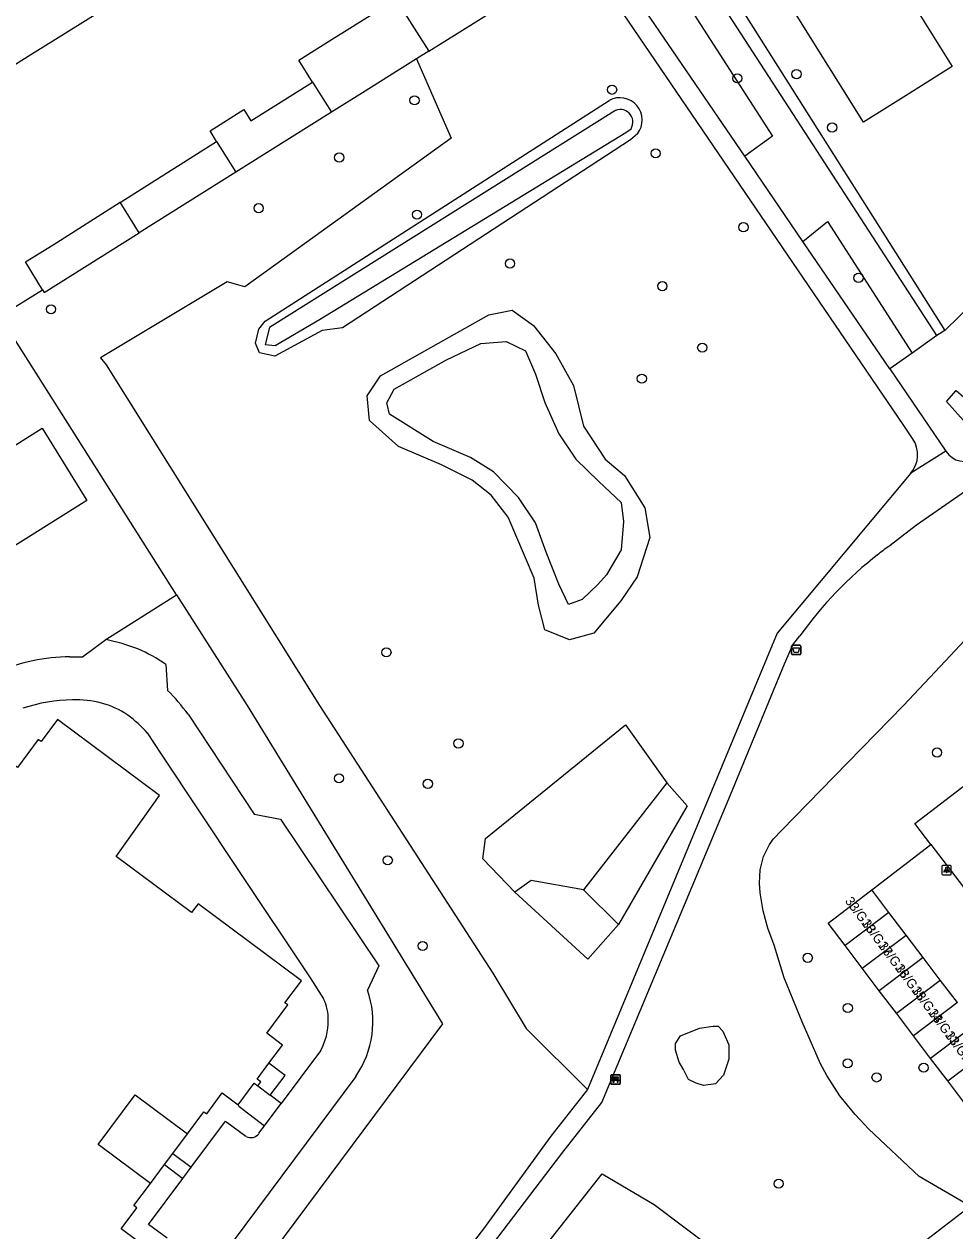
# Model space of a CAD drawing. Extents: x 159353 to 160616, y 385893 to 387321.
# Drawn here: x 159729.8 to 159828.8, y 386944.2 to 387072.4 of the extents above; entities that cross this region are included whole.
import ezdxf

# ---------------------------------------------------------------- set-up
doc = ezdxf.new("R2010")
doc.units = 0
for name, color, linetype in [('IMGEO_Afvalbak', 7, 'Continuous'), ('IMGEO_Bank', 7, 'Continuous'), ('IMGEO_Boom', 7, 'Continuous'), ('IMGEO_Grasland_overig', 7, 'Continuous'), ('IMGEO_Groenvoorziening', 7, 'Continuous'), ('IMGEO_Lichtpunt', 7, 'Continuous'), ('IMGEO_Pand', 7, 'Continuous'), ('IMGEO_Pand_nummerreeks', 7, 'Continuous'), ('IMGEO_Rijbaan_lokaal_open', 7, 'Continuous'), ('IMGEO_Voetpad_halfverhard', 7, 'Continuous'), ('IMGEO_Voetpad_open', 7, 'Continuous')]:
    doc.layers.add(name, color=color, linetype=linetype)

msp = doc.modelspace()

# ---------------------------------------------------------------- linework, layer by layer
at = {"layer": 'IMGEO_Afvalbak'}
for p, q in [((159811.42, 387005.52), (159811.42, 387006.32)), ((159811.42, 387006.32), (159811.42, 387005.52)), ((159811.52, 387006.42), (159812.31, 387006.42)), ((159812.31, 387006.42), (159811.52, 387006.42)), ((159812.31, 387005.42), (159811.52, 387005.42)), ((159811.52, 387005.42), (159812.31, 387005.42)), ((159812.41, 387006.32), (159812.41, 387005.52)), ((159812.41, 387005.52), (159812.41, 387006.32))]:
    msp.add_line(p, q, dxfattribs=at)
msp.add_lwpolyline([(159811.56, 387006.13), (159812.27, 387006.13), (159812.12, 387005.66), (159811.71, 387005.66), (159811.56, 387006.13)], dxfattribs=at)
for centre, start, end in [((159811.52, 387006.32), 90, 180), ((159811.52, 387006.32), 90, 180), ((159811.52, 387005.52), 180, 270), ((159811.52, 387005.52), 180, 270), ((159812.31, 387006.32), 0, 90), ((159812.31, 387006.32), 360, 90), ((159812.31, 387005.52), 270, 0), ((159812.31, 387005.52), 270, 0)]:
    msp.add_arc(centre, 0.1, start, end, dxfattribs=at)
at = {"layer": 'IMGEO_Bank'}
for p, q in [((159792.2, 386959.84), (159792.2, 386960.68)), ((159792.2, 386960.68), (159792.2, 386959.84)), ((159792.28, 386960.76), (159793.12, 386960.76)), ((159793.12, 386960.76), (159792.28, 386960.76)), ((159792.51, 386960.27), (159792.51, 386960.38)), ((159792.84, 386960.38), (159792.56, 386960.38)), ((159792.56, 386960.38), (159792.56, 386960.27)), ((159792.85, 386960.27), (159792.85, 386960.38)), ((159792.89, 386960.38), (159792.89, 386960.27)), ((159793.2, 386960.69), (159793.2, 386959.85)), ((159793.2, 386959.85), (159793.2, 386960.69)), ((159793.13, 386959.77), (159792.29, 386959.77)), ((159792.29, 386959.77), (159793.13, 386959.77)), ((159792.9, 386960.16), (159792.51, 386960.16)), ((159792.56, 386960.27), (159792.84, 386960.27))]:
    msp.add_line(p, q, dxfattribs=at)
for points in [[(159792.51, 386960.38), (159792.42, 386960.38), (159792.42, 386960.54), (159792.98, 386960.54), (159792.98, 386960.38), (159792.9, 386960.38)], [(159792.45, 386960.16), (159792.31, 386960.16), (159792.42, 386960.27), (159792.51, 386960.27)], [(159792.5, 386960.16), (159792.5, 386959.95), (159792.46, 386959.95), (159792.46, 386960.16)], [(159792.9, 386960.27), (159792.98, 386960.27), (159793.1, 386960.16), (159792.96, 386960.16)], [(159792.95, 386960.16), (159792.95, 386959.95), (159792.91, 386959.95), (159792.91, 386960.16)]]:
    msp.add_lwpolyline(points, dxfattribs=at)
for centre, radius, start, end in [((159792.28, 386960.69), 0.0779, 92.4484, 184.2845), ((159792.28, 386960.69), 0.0779, 92.4484, 184.2845), ((159792.51, 386960.38), 0.00671, 2.8957, 87.1043), ((159792.56, 386960.38), 0.00671, 92.8957, 177.1043), ((159792.84, 386960.38), 0.00671, 2.8957, 87.1043), ((159792.9, 386960.38), 0.00671, 92.8957, 177.1043), ((159793.12, 386960.69), 0.0779, 2.4484, 94.2845), ((159793.12, 386960.69), 0.0779, 2.4484, 94.2845), ((159792.28, 386959.84), 0.0779, 182.4484, 274.2845), ((159792.28, 386959.84), 0.0779, 182.4484, 274.2845), ((159792.45, 386960.16), 0.00671, 2.8957, 87.1043), ((159792.51, 386960.16), 0.00671, 92.8957, 177.1043), ((159792.51, 386960.27), 0.00671, 272.8957, 357.1043), ((159792.56, 386960.27), 0.00671, 182.8957, 267.1043), ((159792.84, 386960.27), 0.00671, 272.8957, 357.1043), ((159792.9, 386960.27), 0.00671, 182.8957, 267.1043), ((159792.9, 386960.16), 0.00671, 2.8957, 87.1043), ((159792.96, 386960.16), 0.00671, 92.8957, 177.1043), ((159793.12, 386959.84), 0.0779, 272.4484, 4.2845), ((159793.12, 386959.84), 0.0779, 272.4484, 4.2845)]:
    msp.add_arc(centre, radius, start, end, dxfattribs=at)
at = {"layer": 'IMGEO_Boom'}
for centre in [(159805.65, 387066.66), (159811.94, 387067.11), (159792.33, 387065.45), (159771.32, 387064.32), (159815.73, 387061.44), (159796.97, 387058.69), (159763.31, 387058.25), (159754.74, 387052.86), (159771.58, 387052.18), (159806.3, 387050.84), (159781.47, 387046.98), (159797.67, 387044.58), (159818.54, 387045.46), (159732.66, 387042.12), (159801.92, 387038.04), (159795.49, 387034.75), (159768.33, 387005.66), (159775.99, 386995.98), (159826.89, 386995.01), (159763.29, 386992.27), (159772.73, 386991.69), (159768.47, 386983.56), (159772.18, 386974.46), (159813.14, 386973.2), (159817.4, 386967.86), (159817.39, 386961.98), (159825.46, 386961.52), (159820.46, 386960.49), (159810.04, 386949.19)]:
    msp.add_circle(centre, 0.489, dxfattribs=at)
at = {"layer": 'IMGEO_Grasland_overig'}
msp.add_lwpolyline([(159836.69, 387033.25), (159837.26, 387032.88), (159834.67, 387029.17), (159833.99, 387028.5), (159833.49, 387028.36), (159832.81, 387028.45), (159831.27, 387029.13), (159829.72, 387030.31), (159827.89, 387032.33), (159828.91, 387033.49), (159829.74, 387032.79)], dxfattribs=at)
at = {"layer": 'IMGEO_Groenvoorziening'}
for points in [[(159780.92, 387113.84), (159789.34, 387100.54), (159827.73, 387039.88)], [(159777.93, 387111.96), (159792.11, 387087.34), (159795.1, 387082.7), (159809.4, 387060.52), (159806.44, 387058.39)], [(159826.88, 387039.35), (159779.23, 387112.78)], [(159772.84, 387069.55), (159782.56, 387075.64), (159783.49, 387076.23), (159771.74, 387095), (159771.18, 387094.64)], [(159746.02, 387011.79), (159709.69, 387069.03)], [(159771.53, 387068.73), (159775.22, 387060.3), (159753.28, 387044.5), (159751.38, 387045.02), (159737.91, 387036.95), (159738.54, 387036.22), (159761.22, 387000), (159779.65, 386971.57), (159783.19, 386965.7), (159789.71, 386959.22)], [(159795.02, 387060.76), (159794.29, 387060.14), (159763.67, 387040.16), (159761.51, 387039.88), (159756.47, 387037.15), (159754.84, 387037.49), (159754.42, 387038.52), (159754.77, 387040.01), (159755.43, 387040.86), (159792.02, 387064.32)], [(159792.51, 387063.15), (159755.9, 387040.17), (159755.43, 387038.37), (159756.49, 387038.26), (159761.22, 387041.03), (159793.78, 387060.9)], [(159720.33, 387062.74), (159715.87, 387059.92), (159727.45, 387041.52), (159731.76, 387044.19)], [(159793.78, 387060.9), (159794.35, 387061.31)], [(159812.62, 387049.34), (159815.24, 387051.44), (159824.25, 387037.47)], [(159833.7, 387045.72), (159829.24, 387041.36), (159827.73, 387039.88)], [(159786.33, 387037.39), (159788.22, 387034.01), (159789.28, 387029.71), (159791.58, 387026.18), (159793.64, 387024.46), (159795.83, 387021.03), (159796.35, 387017.85), (159794.98, 387013.68), (159793.25, 387011.13), (159790.38, 387007.71), (159787.79, 387006.98), (159785.16, 387008.07), (159784.52, 387010.67), (159784.05, 387013.56), (159781.27, 387020.01), (159779.47, 387022.35), (159777.44, 387023.96), (159774.17, 387025.6), (159769.63, 387027.54), (159766.54, 387030.29), (159766.27, 387032.92), (159767.71, 387035.06), (159779.22, 387041.53), (159781.69, 387042.04), (159783.98, 387040.4), (159786.33, 387037.39)], [(159827.73, 387039.88), (159826.88, 387039.35)], [(159791.75, 387013.9), (159790.8, 387012.87), (159789.15, 387011.28), (159787.7, 387010.74), (159786.66, 387012.89), (159785.33, 387016.29), (159784.2, 387019.43), (159782.36, 387022.11), (159779.71, 387024.85), (159777.26, 387026.37), (159773.31, 387028.07), (159768.67, 387030.99), (159768.37, 387032.19), (159769.17, 387033.64), (159774.72, 387036.76), (159778.36, 387038.48), (159781.08, 387038.69), (159783.12, 387037.69), (159784.17, 387035.23), (159785.17, 387032.2), (159786.66, 387028.88), (159788.48, 387026.19), (159790.91, 387023.8), (159793.3, 387021.58), (159793.56, 387019.57), (159793.29, 387016.55), (159791.75, 387013.9)], [(159826.88, 387039.35), (159824.25, 387037.47)], [(159824.25, 387037.47), (159821.87, 387035.78)], [(159830.43, 386946.79), (159824.99, 386949.95), (159819.62, 386954.98), (159818.18, 386956.53), (159816.56, 386958.53), (159815.16, 386960.7), (159814.5, 386961.92), (159812.55, 386966.38), (159810.64, 386971.08), (159809.58, 386974.56), (159808.89, 386976.35), (159808.39, 386978.2), (159808.08, 386980.09), (159808, 386981.12), (159808.07, 386982.56), (159808.42, 386983.95), (159809.07, 386985.24), (159809.48, 386985.83), (159810.35, 386986.74), (159815.94, 386992.45), (159823.32, 387000), (159827.78, 387004.76), (159833.39, 387010.75), (159838.33, 387016.03)], [(159746.02, 387011.79), (159753.51, 387000), (159774.3, 386966.18), (159718.76, 386891.73)], [(159738.49, 387007.02), (159746.02, 387011.79)], [(159782, 386980.17), (159778.59, 386983.73), (159778.87, 386985.89), (159793.74, 386997.97), (159798.17, 386991.81)], [(159798.17, 386991.81), (159789.28, 386980.41)], [(159798.17, 386991.81), (159800.31, 386989.35), (159793, 386976.73)], [(159789.28, 386980.41), (159783.72, 386981.4), (159782, 386980.17)], [(159793, 386976.73), (159789.75, 386973.06), (159782, 386980.17)], [(159793, 386976.73), (159789.28, 386980.41)], [(159802.04, 386959.62), (159801.26, 386959.86), (159800.47, 386960.25), (159799.93, 386961.34), (159799.46, 386962.12), (159799.07, 386963.37), (159799.07, 386964.11), (159799.62, 386964.89), (159801.61, 386965.71), (159803.09, 386965.95), (159803.6, 386965.95), (159804.1, 386965.4), (159804.73, 386963.96), (159804.73, 386962.43), (159804.18, 386960.72), (159803.32, 386959.82), (159802.04, 386959.62)], [(159745.61, 386952.41), (159747.17, 386954.51)], [(159743.23, 386949.21), (159744.72, 386951.22)], [(159796.79, 386946.99), (159802.84, 386942.44), (159808.04, 386936.35), (159775.84, 386910.4), (159766.18, 386918.41), (159791.29, 386950.25), (159796.79, 386946.99)]]:
    msp.add_lwpolyline(points, dxfattribs=at)
for centre, radius, start, end in [((159793.16, 387062.23), 2.37, 321.6262, 118.6787), ((159793.2, 387062.01), 1.34, 328.6772, 121.5096)]:
    msp.add_arc(centre, radius, start, end, dxfattribs=at)
at = {"layer": 'IMGEO_Lichtpunt'}
for p, q in [((159827.41, 386982.92), (159827.41, 386982.12)), ((159827.41, 386982.92), (159827.41, 386982.12)), ((159828.31, 386983.02), (159827.51, 386983.02)), ((159828.31, 386983.02), (159827.51, 386983.02)), ((159828.41, 386982.12), (159828.41, 386982.92)), ((159828.41, 386982.12), (159828.41, 386982.92)), ((159827.51, 386982.02), (159828.31, 386982.02)), ((159827.51, 386982.02), (159828.31, 386982.02))]:
    msp.add_line(p, q, dxfattribs=at)
for points in [[(159827.79, 386982.59), (159827.82, 386982.56), (159827.64, 386982.3), (159827.6, 386982.33), (159827.79, 386982.59)], [(159827.89, 386982.54), (159827.93, 386982.54), (159827.93, 386982.22), (159827.89, 386982.22), (159827.89, 386982.54)], [(159828, 386982.56), (159828.04, 386982.59), (159828.22, 386982.32), (159828.18, 386982.3), (159828, 386982.56)]]:
    msp.add_lwpolyline(points, dxfattribs=at)
msp.add_circle((159827.91, 386982.72), 0.0994, dxfattribs=at)
for centre, start, end in [((159827.51, 386982.92), 90, 180), ((159827.51, 386982.92), 90, 180), ((159828.31, 386982.92), 0, 90), ((159828.31, 386982.92), 0, 90), ((159827.51, 386982.12), 180, 270), ((159827.51, 386982.12), 180, 270), ((159828.31, 386982.12), 270, 0), ((159828.31, 386982.12), 270, 360)]:
    msp.add_arc(centre, 0.0946, start, end, dxfattribs=at)
at = {"layer": 'IMGEO_Pand'}
for points in [[(159838.21, 387093.04), (159828.99, 387087.26), (159833.3, 387080.38), (159824.24, 387074.71), (159828.5, 387067.91), (159823.32, 387064.67), (159819.34, 387062.17), (159819.08, 387062.01), (159793.39, 387103.03), (159793.23, 387103.27), (159802.47, 387109.05), (159799.55, 387113.71), (159811.09, 387120.94), (159816.87, 387111.72), (159823.79, 387116.06), (159826.45, 387111.82), (159838.21, 387093.04)], [(159760.47, 387066.26), (159759, 387068.61), (159762.26, 387070.65), (159769.34, 387075.06), (159770.79, 387072.77), (159772.84, 387069.55)], [(159772.84, 387069.55), (159771.53, 387068.73)], [(159771.53, 387068.73), (159765.77, 387065.12), (159762.48, 387063.06)], [(159750.27, 387059.95), (159749.57, 387061.1), (159753.17, 387063.35), (159753.92, 387062.16), (159758.38, 387064.95), (159760.47, 387066.26)], [(159760.47, 387066.26), (159762.48, 387063.06)], [(159762.48, 387063.06), (159755.92, 387058.96), (159752.32, 387056.7)], [(159740.02, 387053.5), (159740.11, 387053.55), (159743.32, 387055.56), (159750.27, 387059.95)], [(159750.27, 387059.95), (159752.32, 387056.7)], [(159752.32, 387056.7), (159745.36, 387052.34), (159742.03, 387050.25)], [(159731.76, 387044.19), (159729.93, 387047.15), (159732.88, 387048.98), (159740.02, 387053.5)], [(159742.03, 387050.25), (159740.02, 387053.5)], [(159731.76, 387044.19), (159731.93, 387043.92), (159742.03, 387050.25)], [(159731.7, 387029.48), (159736.46, 387021.8), (159726.9, 387015.82), (159722.14, 387023.46), (159731.7, 387029.48)], [(159826.24, 386985.24), (159824.53, 386987.47), (159840.89, 387000), (159843.66, 387002.12), (159845.28, 387000), (159846.26, 386998.72), (159847.93, 387000), (159849.84, 387001.46)], [(159755.84, 386961.99), (159757.28, 386963.93), (159755.62, 386965.19), (159757.84, 386968.2), (159757.54, 386968.42), (159759.29, 386970.77), (159748.3, 386978.95), (159747.59, 386978), (159739.59, 386983.96), (159744.21, 386990.44), (159733.35, 386998.51), (159731.61, 386996.18), (159731.3, 386996.4), (159729.08, 386993.42), (159727.39, 386994.67), (159724.69, 386991.08), (159724.3, 386991.37), (159723.97, 386990.92)], [(159826.24, 386985.24), (159830.99, 386979.03)], [(159817.12, 386974.49), (159815.3, 386976.88), (159819.96, 386980.41)], [(159821.77, 386978.02), (159819.96, 386980.41)], [(159821.77, 386978.02), (159817.12, 386974.49)], [(159823.59, 386975.62), (159821.77, 386978.02)], [(159818.94, 386972.09), (159817.12, 386974.49)], [(159818.94, 386972.09), (159823.59, 386975.62)], [(159825.41, 386973.23), (159823.59, 386975.62)], [(159825.41, 386973.23), (159820.75, 386969.7)], [(159827.23, 386970.83), (159825.41, 386973.23)], [(159820.75, 386969.7), (159818.94, 386972.09)], [(159822.57, 386967.3), (159827.23, 386970.83)], [(159829.05, 386968.44), (159827.23, 386970.83)], [(159822.57, 386967.3), (159820.75, 386969.7)], [(159829.05, 386968.44), (159824.39, 386964.9)], [(159824.39, 386964.9), (159822.57, 386967.3)], [(159830.86, 386966.04), (159826.21, 386962.51)], [(159826.21, 386962.51), (159824.39, 386964.9)], [(159828.03, 386960.11), (159832.68, 386963.64)], [(159754.67, 386959.58), (159754.99, 386960.03), (159754.59, 386960.31), (159755.84, 386961.99)], [(159828.03, 386960.11), (159826.21, 386962.51)], [(159752.55, 386957.58), (159754.28, 386959.87), (159754.67, 386959.58)], [(159829.84, 386957.72), (159828.03, 386960.11)], [(159743.23, 386949.21), (159737.66, 386953.35), (159741.61, 386958.62), (159747.17, 386954.51)], [(159747.17, 386954.51), (159748.91, 386956.83), (159749.22, 386956.61), (159750.87, 386958.84), (159752.55, 386957.58)], [(159741.8, 386943.15), (159740.12, 386944.4), (159741.78, 386946.64), (159741.48, 386946.87), (159743.23, 386949.21)]]:
    msp.add_lwpolyline(points, dxfattribs=at)
at = {"layer": 'IMGEO_Rijbaan_lokaal_open'}
for points in [[(159771.18, 387094.64), (159761.15, 387088.31), (159750.72, 387081.79), (159740.53, 387075.43), (159730.24, 387068.97), (159720.33, 387062.74)], [(159734.67, 387005.2), (159735.99, 387005.19), (159738.49, 387007.02)], [(159744.87, 387004.36), (159745.06, 387001.62)], [(159747.24, 386999.08), (159754.28, 386988.46), (159757.08, 386987.93), (159767.51, 386972.34), (159766.33, 386969.77)], [(159742.9, 386997.09), (159744.37, 386994.85), (159752.54, 386982.59), (159760.21, 386971.08), (159761.65, 386968.84)], [(159819.96, 386980.41), (159826.24, 386985.24)], [(159761.33, 386963.32), (159757.13, 386957.72)], [(159765.08, 386960.59), (159741.46, 386928.93), (159740.95, 386929.29), (159737.61, 386924.87), (159730.35, 386930.36)], [(159755.37, 386955.33), (159757.13, 386957.72)], [(159747.57, 386950.95), (159751.22, 386955.84), (159753.39, 386954.23)], [(159754.77, 386954.55), (159755.37, 386955.33)], [(159746.68, 386949.76), (159747.57, 386950.95)], [(159745.02, 386943.41), (159743.02, 386944.86), (159746.68, 386949.76)]]:
    msp.add_lwpolyline(points, dxfattribs=at)
for centre, radius, start, end in [((159733.55, 386983.86), 23.68, 69.3988, 77.9431), ((159735.17, 386990.42), 16.99, 55.1822, 66.7444), ((159734.82, 386985.52), 19.68, 90.4616, 113.5532), ((159728.96, 386985.63), 22.69, 36.3594, 44.8135), ((159734.98, 386984.16), 16.44, 90.0766, 108.8621), ((159735.44, 386990.81), 9.8, 56.6346, 92.8222), ((159731.85, 386987.17), 14.85, 41.9078, 52.7862), ((159756.7, 386966.41), 10.19, 325.204, 19.2462), ((159756.94, 386966.62), 5.21, 359.2335, 25.192), ((159755.45, 386966.53), 6.7, 331.34, 0.1542), ((159753.91, 386955.15), 1.06, 241.0389, 325.0293)]:
    msp.add_arc(centre, radius, start, end, dxfattribs=at)
at = {"layer": 'IMGEO_Voetpad_halfverhard'}
for points in [[(159806.44, 387058.39), (159794.03, 387076.58), (159788.72, 387086.98), (159784.25, 387095.24), (159777.43, 387110.72), (159777.43, 387110.74), (159777.42, 387110.85), (159777.41, 387110.96), (159777.41, 387111.07), (159777.43, 387111.17), (159777.45, 387111.28), (159777.48, 387111.38), (159777.52, 387111.48), (159777.57, 387111.57), (159777.63, 387111.66), (159777.7, 387111.75), (159777.77, 387111.83), (159777.85, 387111.9), (159777.93, 387111.96)], [(159824.29, 387028.38), (159823.36, 387029.76), (159792.41, 387075.2), (159791.57, 387076.3), (159789.16, 387079.9), (159788.63, 387080.87), (159786, 387085.14), (159783.76, 387090.07), (159776.01, 387107.19), (159774.82, 387109.2), (159774.19, 387109.61)], [(159812.62, 387049.34), (159806.44, 387058.39)], [(159821.87, 387035.78), (159812.62, 387049.34)], [(159821.87, 387035.78), (159827.84, 387027.03)], [(159827.84, 387027.03), (159824.09, 387024.69)], [(159824.09, 387024.69), (159809.87, 387007.71), (159789.71, 386959.22)], [(159821.9, 387017.04), (159824.7, 387019.21), (159831.76, 387024.09), (159832.38, 387024.53)], [(159738.43, 386889.37), (159739.85, 386891.19), (159757.69, 386914.02), (159786.99, 386952.39), (159791.23, 386957.83), (159804.94, 386990.51), (159810.68, 387004.43), (159811.56, 387006.47), (159812.3, 387007.41)], [(159789.71, 386959.22), (159785.83, 386954.23), (159778.64, 386944.38), (159771.45, 386935.11)]]:
    msp.add_lwpolyline(points, dxfattribs=at)
for centre, radius, start, end in [((159821.82, 387026.66), 3.01, 319.069, 34.7245), ((159829.84, 387028.32), 2.38, 212.8192, 302.3012), ((159846.88, 386982.54), 42.59, 125.9047, 127.9971), ((159846.81, 386982.61), 42.5, 127.985, 144.2937)]:
    msp.add_arc(centre, radius, start, end, dxfattribs=at)
at = {"layer": 'IMGEO_Voetpad_open'}
for points in [[(159755.98, 386958.59), (159757.55, 386960.7), (159755.84, 386961.99)], [(159754.67, 386959.58), (159755.98, 386958.59)], [(159757.13, 386957.72), (159755.98, 386958.59)], [(159752.55, 386957.58), (159752.63, 386957.43), (159755.37, 386955.33)], [(159744.72, 386951.22), (159745.61, 386952.41)], [(159745.61, 386952.41), (159747.57, 386950.95)], [(159744.72, 386951.22), (159746.68, 386949.76)], [(159745.02, 386881.34), (159791.26, 386916.77), (159793.46, 386918.46), (159826.25, 386943.6), (159830.43, 386946.79)]]:
    msp.add_lwpolyline(points, dxfattribs=at)

# ---------------------------------------------------------------- texts
at = {"layer": 'IMGEO_Pand_nummerreeks'}
for s, p in [('33/G18', (159817.05, 386979.22)), ('33/G17', (159818.83, 386976.84)), ('33/G16', (159820.6, 386974.46)), ('33/G15', (159822.38, 386972.08)), ('33/G14', (159824.15, 386969.7)), ('33/G13', (159825.93, 386967.32)), ('33/G12', (159827.7, 386964.94))]:
    msp.add_text(s, height=1, rotation=306.7068, dxfattribs=at).set_placement(p)

doc.saveas('drawing.dxf')
